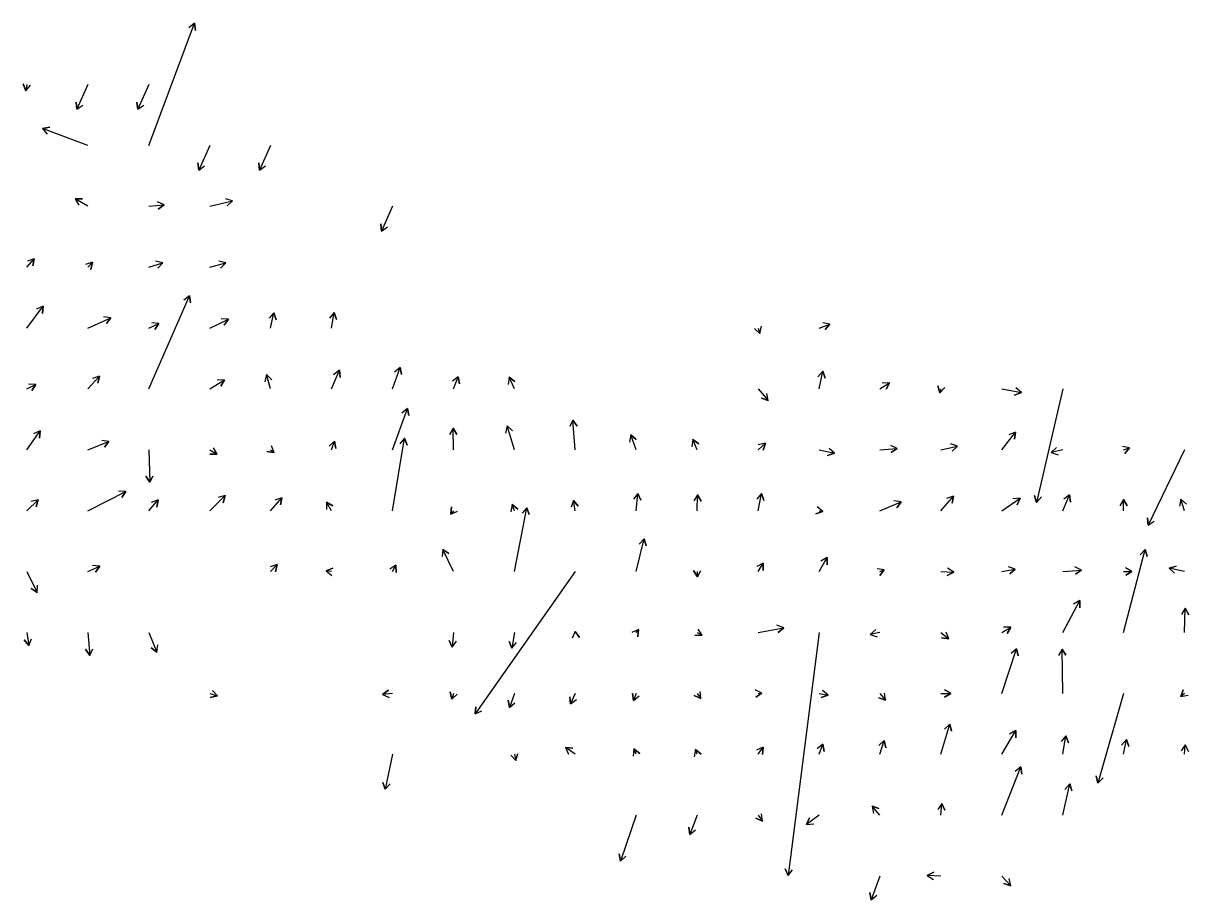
# Model space of a CAD drawing. Extents: x 954385 to 988206, y 1868364 to 1924553.
# Drawn here: x 963004 to 963960, y 1900650 to 1901369 of the extents above; entities that cross this region are included whole.
import ezdxf

# ---------------------------------------------------------------- set-up
doc = ezdxf.new("R2010")
doc.units = 0
doc.layers.add('26', color=7, linetype='Continuous')

msp = doc.modelspace()

# ---------------------------------------------------------------- linework, layer by layer
at = {"layer": '26'}
for points in [[(963107.13, 1901268.93), (963144.59, 1901369.21), (963145.58, 1901363.29), (963144.59, 1901369.21), (963139.96, 1901365.39)], [(963007.13, 1901318.93), (963006.15, 1901313.73), (963004.16, 1901319.39), (963006.15, 1901313.73), (963010.06, 1901318.27)], [(963057.13, 1901318.93), (963048.09, 1901298.57), (963047.46, 1901304.54), (963048.09, 1901298.57), (963052.94, 1901302.1)], [(963107.13, 1901318.93), (963098.09, 1901298.57), (963097.46, 1901304.54), (963098.09, 1901298.57), (963102.94, 1901302.1)], [(963057.13, 1901268.93), (963020.02, 1901282.89), (963025.94, 1901283.87), (963020.02, 1901282.89), (963023.83, 1901278.25)], [(963157.13, 1901268.93), (963148.09, 1901248.57), (963147.46, 1901254.54), (963148.09, 1901248.57), (963152.94, 1901252.1)], [(963207.13, 1901268.93), (963198.09, 1901248.57), (963197.46, 1901254.54), (963198.09, 1901248.57), (963202.94, 1901252.1)], [(963057.13, 1901218.93), (963046.66, 1901224.95), (963052.66, 1901224.96), (963046.66, 1901224.95), (963049.67, 1901219.76)], [(963157.13, 1901218.93), (963175.74, 1901223.52), (963171.41, 1901219.36), (963175.74, 1901223.52), (963169.98, 1901225.19)], [(963107.13, 1901218.93), (963119.76, 1901220.12), (963114.87, 1901216.65), (963119.76, 1901220.12), (963114.3, 1901222.62)], [(963307.13, 1901218.93), (963298.09, 1901198.57), (963297.46, 1901204.54), (963298.09, 1901198.57), (963302.94, 1901202.1)], [(963007.13, 1901168.93), (963013.19, 1901175.87), (963012.03, 1901169.98), (963013.19, 1901175.87), (963007.51, 1901173.93)], [(963057.13, 1901168.93), (963060.94, 1901173), (963059.58, 1901167.16), (963060.94, 1901173), (963055.2, 1901171.25)], [(963107.13, 1901168.93), (963118.6, 1901172.64), (963114.59, 1901168.19), (963118.6, 1901172.64), (963112.74, 1901173.9)], [(963157.13, 1901168.93), (963170.29, 1901172.47), (963166.05, 1901168.22), (963170.29, 1901172.47), (963164.49, 1901174.01)], [(963107.13, 1901068.93), (963140.61, 1901145.53), (963141.28, 1901139.57), (963140.61, 1901145.53), (963135.78, 1901141.97)], [(963007.13, 1901118.93), (963020.56, 1901136.81), (963019.84, 1901130.86), (963020.56, 1901136.81), (963015.05, 1901134.46)], [(963207.13, 1901118.93), (963209.87, 1901131.45), (963211.69, 1901125.73), (963209.87, 1901131.45), (963205.83, 1901127.01)], [(963257.13, 1901118.93), (963259.16, 1901131.67), (963261.31, 1901126.07), (963259.16, 1901131.67), (963255.38, 1901127.01)], [(963057.13, 1901118.93), (963076.05, 1901127.49), (963072.55, 1901122.61), (963076.05, 1901127.49), (963070.08, 1901128.08)], [(963107.13, 1901118.93), (963115.51, 1901122.6), (963111.96, 1901117.77), (963115.51, 1901122.6), (963109.55, 1901123.26)], [(963157.13, 1901118.93), (963172.5, 1901126.15), (963169.08, 1901121.22), (963172.5, 1901126.15), (963166.53, 1901126.65)], [(963607.13, 1901118.93), (963608.47, 1901114.59), (963604.07, 1901118.67), (963608.47, 1901114.59), (963609.8, 1901120.44)], [(963657.13, 1901118.93), (963666.14, 1901122.26), (963662.3, 1901117.64), (963666.14, 1901122.26), (963660.22, 1901123.27)], [(963207.13, 1901068.93), (963203.71, 1901080.73), (963208.04, 1901076.57), (963203.71, 1901080.73), (963202.28, 1901074.9)], [(963257.13, 1901068.93), (963263.5, 1901084.28), (963264.28, 1901078.33), (963263.5, 1901084.28), (963258.74, 1901080.63)], [(963307.13, 1901068.93), (963313.46, 1901086.7), (963314.54, 1901080.8), (963313.46, 1901086.7), (963308.89, 1901082.81)], [(963657.13, 1901068.93), (963660.22, 1901083.51), (963662.08, 1901077.8), (963660.22, 1901083.51), (963656.21, 1901079.04)], [(963007.13, 1901068.93), (963014.47, 1901072.62), (963011.18, 1901067.6), (963014.47, 1901072.62), (963008.48, 1901072.96)], [(963057.13, 1901068.93), (963066.58, 1901079.48), (963065.35, 1901073.61), (963066.58, 1901079.48), (963060.88, 1901077.61)], [(963157.13, 1901068.93), (963169.14, 1901076.5), (963166.35, 1901071.19), (963169.14, 1901076.5), (963163.14, 1901076.27)], [(963357.13, 1901068.93), (963361.08, 1901079), (963361.98, 1901073.07), (963361.08, 1901079), (963356.39, 1901075.26)], [(963407.13, 1901068.93), (963402.77, 1901078.63), (963407.63, 1901075.12), (963402.77, 1901078.63), (963402.16, 1901072.66)], [(963707.13, 1901068.93), (963715.07, 1901074.08), (963712.34, 1901068.73), (963715.07, 1901074.08), (963709.08, 1901073.77)], [(963757.13, 1901068.93), (963756.38, 1901065.78), (963754.67, 1901071.54), (963756.38, 1901065.78), (963760.51, 1901070.14)], [(963607.13, 1901068.93), (963615.49, 1901059.38), (963609.81, 1901061.31), (963615.49, 1901059.38), (963614.32, 1901065.27)], [(963807.13, 1901068.93), (963823.23, 1901065.96), (963817.58, 1901063.95), (963823.23, 1901065.96), (963818.67, 1901069.85)], [(963857.13, 1901068.93), (963835.7, 1900975.85), (963833.94, 1900981.59), (963835.7, 1900975.85), (963839.79, 1900980.24)], [(963307.13, 1901018.93), (963319.48, 1901053.04), (963320.53, 1901047.14), (963319.48, 1901053.04), (963314.89, 1901049.18)], [(963457.13, 1901018.93), (963455.13, 1901043.43), (963458.55, 1901038.49), (963455.13, 1901043.43), (963452.57, 1901038.01)], [(963007.13, 1901018.93), (963018.05, 1901034.66), (963017.56, 1901028.68), (963018.05, 1901034.66), (963012.63, 1901032.1)], [(963357.13, 1901018.93), (963356.92, 1901036.77), (963359.98, 1901031.61), (963356.92, 1901036.77), (963353.98, 1901031.54)], [(963407.13, 1901018.93), (963401.12, 1901038.59), (963405.51, 1901034.5), (963401.12, 1901038.59), (963399.77, 1901032.75)], [(963807.13, 1901018.93), (963818.32, 1901033.57), (963817.55, 1901027.62), (963818.32, 1901033.57), (963812.78, 1901031.27)], [(963057.13, 1901018.93), (963074.43, 1901025.89), (963070.73, 1901021.17), (963074.43, 1901025.89), (963068.49, 1901026.73)], [(963257.13, 1901018.93), (963259.59, 1901026.04), (963260.73, 1901020.15), (963259.59, 1901026.04), (963255.06, 1901022.11)], [(963307.13, 1900968.93), (963317.08, 1901028.54), (963319.18, 1901022.92), (963317.08, 1901028.54), (963313.27, 1901023.9)], [(963507.13, 1901018.93), (963502.58, 1901031.21), (963507.2, 1901027.38), (963502.58, 1901031.21), (963501.57, 1901025.3)], [(963557.13, 1901018.93), (963553.66, 1901027.46), (963558.4, 1901023.78), (963553.66, 1901027.46), (963552.84, 1901021.52)], [(963607.13, 1901018.93), (963613.1, 1901024.44), (963611.32, 1901018.71), (963613.1, 1901024.44), (963607.25, 1901023.12)], [(963757.13, 1901018.93), (963770.87, 1901021.96), (963766.44, 1901017.91), (963770.87, 1901021.96), (963765.15, 1901023.77)], [(963107.13, 1901018.93), (963107.96, 1900992.32), (963104.8, 1900997.42), (963107.96, 1900992.32), (963110.8, 1900997.6)], [(963157.13, 1901018.93), (963163.25, 1901015.53), (963157.25, 1901015.43), (963163.25, 1901015.53), (963160.17, 1901020.67)], [(963207.13, 1901018.93), (963210.07, 1901016.64), (963204.13, 1901017.47), (963210.07, 1901016.64), (963207.82, 1901022.2)], [(963657.13, 1901018.93), (963669.81, 1901016.1), (963664.09, 1901014.3), (963669.81, 1901016.1), (963665.39, 1901020.16)], [(963707.13, 1901018.93), (963721.39, 1901020.08), (963716.46, 1901016.67), (963721.39, 1901020.08), (963715.97, 1901022.65)], [(963857.13, 1901018.93), (963847.74, 1901016.67), (963852.09, 1901020.8), (963847.74, 1901016.67), (963853.49, 1901014.97)], [(963907.13, 1901018.93), (963911.98, 1901020.51), (963907.97, 1901016.05), (963911.98, 1901020.51), (963906.11, 1901021.75)], [(963957.13, 1901018.93), (963927.18, 1900957.14), (963926.75, 1900963.12), (963927.18, 1900957.14), (963932.15, 1900960.51)], [(963057.13, 1900968.93), (963088.28, 1900984.78), (963085.01, 1900979.75), (963088.28, 1900984.78), (963082.29, 1900985.1)], [(963007.13, 1900968.93), (963016.35, 1900977.95), (963014.74, 1900972.17), (963016.35, 1900977.95), (963010.54, 1900976.46)], [(963107.13, 1900968.93), (963114.78, 1900977.77), (963113.65, 1900971.88), (963114.78, 1900977.77), (963109.11, 1900975.8)], [(963157.13, 1900968.93), (963169.75, 1900981.33), (963168.14, 1900975.54), (963169.75, 1900981.33), (963163.94, 1900979.82)], [(963207.13, 1900968.93), (963216.29, 1900979.67), (963215.2, 1900973.77), (963216.29, 1900979.67), (963210.64, 1900977.66)], [(963257.13, 1900968.93), (963252.91, 1900976.02), (963258.14, 1900973.09), (963252.91, 1900976.02), (963252.99, 1900970.02)], [(963457.13, 1900968.93), (963455.76, 1900977.37), (963459.56, 1900972.72), (963455.76, 1900977.37), (963453.63, 1900971.76)], [(963507.13, 1900968.93), (963508.52, 1900983.2), (963511, 1900977.74), (963508.52, 1900983.2), (963505.03, 1900978.32)], [(963557.13, 1900968.93), (963557.52, 1900982.12), (963560.37, 1900976.84), (963557.52, 1900982.12), (963554.37, 1900977.02)], [(963607.13, 1900968.93), (963610.04, 1900983.07), (963611.93, 1900977.38), (963610.04, 1900983.07), (963606.05, 1900978.58)], [(963707.13, 1900968.93), (963724.5, 1900976.26), (963720.88, 1900971.47), (963724.5, 1900976.26), (963718.55, 1900977)], [(963757.13, 1900968.93), (963767.39, 1900980.94), (963766.3, 1900975.04), (963767.39, 1900980.94), (963761.74, 1900978.94)], [(963807.13, 1900968.93), (963822.17, 1900979.35), (963819.61, 1900973.93), (963822.17, 1900979.35), (963816.19, 1900978.86)], [(963857.13, 1900968.93), (963862.81, 1900981.91), (963863.47, 1900975.94), (963862.81, 1900981.91), (963857.98, 1900978.35)], [(963907.13, 1900968.93), (963907, 1900978.24), (963910.07, 1900973.09), (963907, 1900978.24), (963904.07, 1900973)], [(963957.13, 1900968.93), (963954.16, 1900978.47), (963958.57, 1900974.4), (963954.16, 1900978.47), (963952.84, 1900972.62)], [(963357.13, 1900968.93), (963355.13, 1900966.08), (963355.66, 1900972.05), (963355.13, 1900966.08), (963360.57, 1900968.6)], [(963407.13, 1900968.93), (963405.31, 1900974.06), (963409.87, 1900970.17), (963405.31, 1900974.06), (963404.22, 1900968.16)], [(963407.13, 1900918.93), (963417.39, 1900971.42), (963419.33, 1900965.74), (963417.39, 1900971.42), (963413.44, 1900966.89)], [(963657.13, 1900968.93), (963660.28, 1900968.37), (963654.64, 1900966.32), (963660.28, 1900968.37), (963655.68, 1900972.23)], [(963357.13, 1900918.93), (963348.39, 1900937.26), (963353.34, 1900933.86), (963348.39, 1900937.26), (963347.92, 1900931.28)], [(963507.13, 1900918.93), (963513.7, 1900945.94), (963515.39, 1900940.18), (963513.7, 1900945.94), (963509.56, 1900941.6)], [(963657.13, 1900918.93), (963663.73, 1900930.53), (963663.77, 1900924.53), (963663.73, 1900930.53), (963658.55, 1900927.5)], [(963907.13, 1900868.93), (963924.81, 1900937.09), (963926.41, 1900931.31), (963924.81, 1900937.09), (963920.6, 1900932.82)], [(963007.13, 1900918.93), (963015.5, 1900901.88), (963010.51, 1900905.22), (963015.5, 1900901.88), (963015.9, 1900907.86)], [(963057.13, 1900918.93), (963066.94, 1900923.44), (963063.47, 1900918.54), (963066.94, 1900923.44), (963060.96, 1900923.99)], [(963207.13, 1900918.93), (963212.51, 1900924.67), (963211.15, 1900918.83), (963212.51, 1900924.67), (963206.77, 1900922.93)], [(963257.13, 1900918.93), (963252.64, 1900919.68), (963258.26, 1900921.78), (963252.64, 1900919.68), (963257.27, 1900915.86)], [(963307.13, 1900918.93), (963309.96, 1900924.31), (963310.2, 1900918.32), (963309.96, 1900924.31), (963304.88, 1900921.1)], [(963457.13, 1900918.93), (963374.96, 1900802.07), (963375.5, 1900808.05), (963374.96, 1900802.07), (963380.41, 1900804.6)], [(963557.13, 1900918.93), (963557.29, 1900914.69), (963554.1, 1900919.77), (963557.29, 1900914.69), (963560.09, 1900920)], [(963607.13, 1900918.93), (963611.35, 1900925.96), (963611.25, 1900919.96), (963611.35, 1900925.96), (963606.1, 1900923.05)], [(963707.13, 1900918.93), (963710.73, 1900920.35), (963707, 1900915.65), (963710.73, 1900920.35), (963704.8, 1900921.23)], [(963757.13, 1900918.93), (963767.71, 1900918.52), (963762.4, 1900915.72), (963767.71, 1900918.52), (963762.63, 1900921.72)], [(963807.13, 1900918.93), (963818.19, 1900920.93), (963813.61, 1900917.05), (963818.19, 1900920.93), (963812.54, 1900922.96)], [(963857.13, 1900918.93), (963872.41, 1900920.28), (963867.49, 1900916.83), (963872.41, 1900920.28), (963866.97, 1900922.81)], [(963907.13, 1900918.93), (963913.91, 1900919.12), (963908.8, 1900915.97), (963913.91, 1900919.12), (963908.63, 1900921.97)], [(963957.13, 1900918.93), (963944.4, 1900921.75), (963950.12, 1900923.56), (963944.4, 1900921.75), (963948.82, 1900917.7)], [(963857.13, 1900868.93), (963871.04, 1900895.33), (963871.28, 1900889.33), (963871.04, 1900895.33), (963865.97, 1900892.13)], [(963957.13, 1900868.93), (963957.63, 1900888.87), (963960.5, 1900883.61), (963957.63, 1900888.87), (963954.5, 1900883.75)], [(963507.13, 1900868.93), (963508.89, 1900871.5), (963508.43, 1900865.52), (963508.89, 1900871.5), (963503.48, 1900868.9)], [(963557.13, 1900868.93), (963561.32, 1900866.84), (963555.33, 1900866.47), (963561.32, 1900866.84), (963558.01, 1900871.84)], [(963607.13, 1900868.93), (963628.16, 1900872.89), (963623.61, 1900868.98), (963628.16, 1900872.89), (963622.5, 1900874.87)], [(963707.13, 1900868.93), (963699.13, 1900867.36), (963703.65, 1900871.3), (963699.13, 1900867.36), (963704.81, 1900865.41)], [(963807.13, 1900868.93), (963814.52, 1900873.32), (963811.59, 1900868.09), (963814.52, 1900873.32), (963808.52, 1900873.24)], [(963007.13, 1900868.93), (963008.57, 1900858.29), (963004.9, 1900863.04), (963008.57, 1900858.29), (963010.85, 1900863.84)], [(963057.13, 1900868.93), (963058.62, 1900850.2), (963055.22, 1900855.15), (963058.62, 1900850.2), (963061.2, 1900855.62)], [(963107.13, 1900868.93), (963113.79, 1900852.85), (963109.03, 1900856.51), (963113.79, 1900852.85), (963114.57, 1900858.8)], [(963357.13, 1900868.93), (963356.14, 1900856.98), (963353.58, 1900862.4), (963356.14, 1900856.98), (963359.56, 1900861.91)], [(963407.13, 1900868.93), (963405.05, 1900855.98), (963402.91, 1900861.59), (963405.05, 1900855.98), (963408.84, 1900860.64)], [(963457.13, 1900868.93), (963457.07, 1900869.66), (963460.49, 1900864.74), (963457.07, 1900869.66), (963454.52, 1900864.23)], [(963657.13, 1900868.93), (963631.79, 1900669.42), (963629.46, 1900674.95), (963631.79, 1900669.42), (963635.42, 1900674.19)], [(963757.13, 1900868.93), (963763.72, 1900863.72), (963757.78, 1900864.59), (963763.72, 1900863.72), (963761.51, 1900869.29)], [(963807.13, 1900818.93), (963819.3, 1900855.61), (963820.51, 1900849.74), (963819.3, 1900855.61), (963814.81, 1900851.63)], [(963857.13, 1900818.93), (963856.66, 1900855.39), (963859.72, 1900850.23), (963856.66, 1900855.39), (963853.72, 1900850.15)], [(963157.13, 1900818.93), (963163.5, 1900816.89), (963157.64, 1900815.62), (963163.5, 1900816.89), (963159.47, 1900821.33)], [(963307.13, 1900818.93), (963299.03, 1900818.07), (963303.88, 1900821.6), (963299.03, 1900818.07), (963304.51, 1900815.63)], [(963357.13, 1900818.93), (963355.71, 1900814.29), (963354.37, 1900820.14), (963355.71, 1900814.29), (963360.1, 1900818.38)], [(963407.13, 1900818.93), (963403.06, 1900807.42), (963401.96, 1900813.32), (963403.06, 1900807.42), (963407.62, 1900811.32)], [(963457.13, 1900818.93), (963453.31, 1900810.29), (963452.67, 1900816.25), (963453.31, 1900810.29), (963458.16, 1900813.83)], [(963507.13, 1900818.93), (963504.88, 1900813.13), (963503.96, 1900819.06), (963504.88, 1900813.13), (963509.56, 1900816.89)], [(963557.13, 1900818.93), (963560.05, 1900814.65), (963554.65, 1900817.25), (963560.05, 1900814.65), (963559.6, 1900820.63)], [(963607.13, 1900818.93), (963610.27, 1900819.17), (963605.33, 1900815.78), (963610.27, 1900819.17), (963604.86, 1900821.76)], [(963657.13, 1900818.93), (963664.52, 1900817.62), (963658.89, 1900815.57), (963664.52, 1900817.62), (963659.93, 1900821.48)], [(963707.13, 1900818.93), (963711.78, 1900813.3), (963706.15, 1900815.4), (963711.78, 1900813.3), (963710.78, 1900819.22)], [(963757.13, 1900818.93), (963765.21, 1900818.86), (963759.99, 1900815.9), (963765.21, 1900818.86), (963760.04, 1900821.9)], [(963907.13, 1900818.93), (963885.94, 1900745.38), (963884.49, 1900751.2), (963885.94, 1900745.38), (963890.26, 1900749.54)], [(963957.13, 1900818.93), (963954.12, 1900816.3), (963956.06, 1900821.98), (963954.12, 1900816.3), (963960.01, 1900817.46)], [(963757.13, 1900768.93), (963764.51, 1900793.67), (963765.9, 1900787.84), (963764.51, 1900793.67), (963760.15, 1900789.55)], [(963807.13, 1900768.93), (963818.75, 1900788.45), (963818.67, 1900782.45), (963818.75, 1900788.45), (963813.52, 1900785.52)], [(963457.13, 1900768.93), (963449.09, 1900774.62), (963455.06, 1900774.07), (963449.09, 1900774.62), (963451.6, 1900769.17)], [(963607.13, 1900768.93), (963611.21, 1900774.78), (963610.7, 1900768.8), (963611.21, 1900774.78), (963605.78, 1900772.23)], [(963657.13, 1900768.93), (963660.2, 1900777.28), (963661.23, 1900771.37), (963660.2, 1900777.28), (963655.6, 1900773.44)], [(963707.13, 1900768.93), (963710.71, 1900780.19), (963712, 1900774.33), (963710.71, 1900780.19), (963706.28, 1900776.14)], [(963857.13, 1900768.93), (963859.71, 1900783.99), (963861.79, 1900778.36), (963859.71, 1900783.99), (963855.88, 1900779.37)], [(963907.13, 1900768.93), (963909.34, 1900781.03), (963911.36, 1900775.38), (963909.34, 1900781.03), (963905.46, 1900776.46)], [(963957.13, 1900768.93), (963957.72, 1900776.8), (963960.32, 1900771.39), (963957.72, 1900776.8), (963954.34, 1900771.84)], [(963307.13, 1900768.93), (963301.11, 1900740.19), (963299.24, 1900745.89), (963301.11, 1900740.19), (963305.12, 1900744.66)], [(963407.13, 1900768.93), (963408.32, 1900763.89), (963404.21, 1900768.26), (963408.32, 1900763.89), (963410.05, 1900769.64)], [(963507.13, 1900768.93), (963505.25, 1900773.32), (963510.05, 1900769.73), (963505.25, 1900773.32), (963504.54, 1900767.37)], [(963557.13, 1900768.93), (963555.7, 1900772.88), (963560.29, 1900769.02), (963555.7, 1900772.88), (963554.65, 1900766.98)], [(963807.13, 1900718.93), (963822.69, 1900758.64), (963823.59, 1900752.71), (963822.69, 1900758.64), (963818, 1900754.9)], [(963857.13, 1900718.93), (963862.86, 1900744.57), (963864.65, 1900738.85), (963862.86, 1900744.57), (963858.8, 1900740.15)], [(963757.13, 1900718.93), (963757.97, 1900728.64), (963760.51, 1900723.2), (963757.97, 1900728.64), (963754.54, 1900723.72)], [(963507.13, 1900718.93), (963494.18, 1900681.32), (963493.03, 1900687.21), (963494.18, 1900681.32), (963498.7, 1900685.25)], [(963557.13, 1900718.93), (963551.26, 1900703.19), (963550.27, 1900709.1), (963551.26, 1900703.19), (963555.89, 1900707.01)], [(963607.13, 1900718.93), (963610.65, 1900714.1), (963605.17, 1900716.53), (963610.65, 1900714.1), (963610.02, 1900720.06)], [(963657.13, 1900718.93), (963646.86, 1900711.3), (963649.24, 1900716.8), (963646.86, 1900711.3), (963652.82, 1900711.99)], [(963707.13, 1900718.93), (963700.65, 1900726.28), (963706.34, 1900724.36), (963700.65, 1900726.28), (963701.84, 1900720.39)], [(963757.13, 1900668.93), (963746.02, 1900669.44), (963751.35, 1900672.2), (963746.02, 1900669.44), (963751.07, 1900666.21)], [(963707.13, 1900668.93), (963699.95, 1900649.56), (963698.94, 1900655.47), (963699.95, 1900649.56), (963704.57, 1900653.39)], [(963807.13, 1900668.93), (963814.54, 1900661.08), (963808.8, 1900662.8), (963814.54, 1900661.08), (963813.16, 1900666.92)]]:
    msp.add_lwpolyline(points, dxfattribs=at)

doc.saveas('drawing.dxf')
